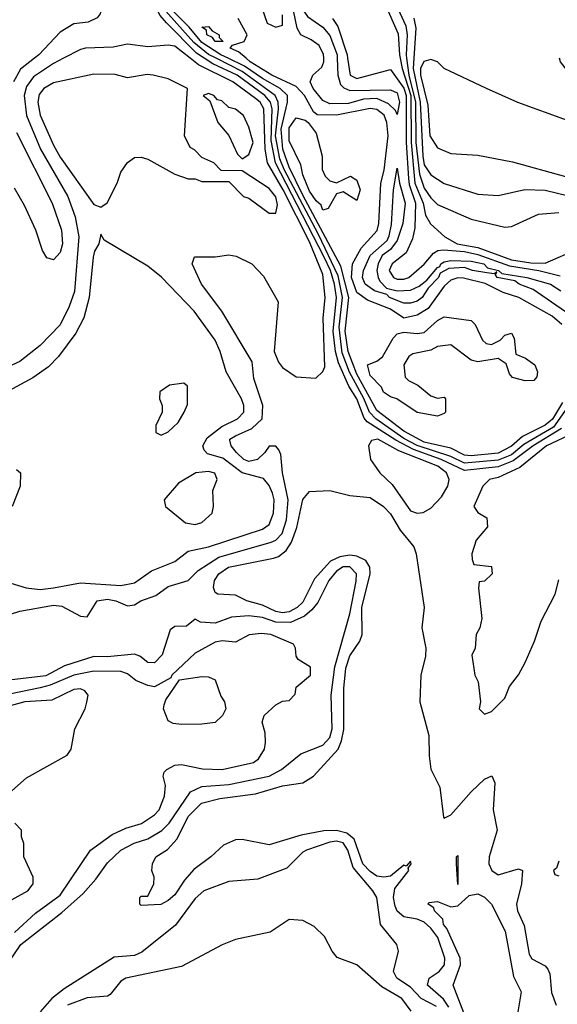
# Model space of a CAD drawing. Header units: inches. Extents: x 2380053 to 2584298, y 380219 to 546618.
# Tile 507 of 656: x 2487589 to 2489186, y 487193 to 490115. Entities that reach past the tile are written whole.
import ezdxf

# ---------------------------------------------------------------- set-up
doc = ezdxf.new("R2010")
doc.units = ezdxf.units.IN
doc.header["$MEASUREMENT"] = 0
doc.layers.add('C4488', color=7, linetype='Continuous')
doc.layers.add('C4489', color=7, linetype='Continuous')

msp = doc.modelspace()

# ---------------------------------------------------------------- linework, layer by layer
at = {"layer": 'C4488', "color": 2}
for points, elevation in [([(2487719.3, 490000), (2487690, 489984.8), (2487630, 489945.4), (2487610, 489916.2), (2487602.9, 489890), (2487610.1, 489830.1), (2487651.3, 489730), (2487732.8, 489590), (2487754.4, 489530), (2487765.4, 489470), (2487751.9, 489308.1), (2487736.5, 489263.5), (2487710, 489209.6), (2487650, 489147.8), (2487590, 489100.4), (2487430, 489026.9)], 22), ([(2487537.7, 488342.3), (2487590, 488359.5), (2487690, 488377.4), (2487714.1, 488374.1), (2487770, 488344.9), (2487790, 488342.8), (2487819, 488390), (2487850, 488394.9), (2487874.8, 488390), (2487910, 488374.9), (2487930, 488378), (2487949.2, 488390), (2487993.8, 488406.2), (2488030, 488432.7), (2488089.6, 488450.4), (2488119.7, 488480.2), (2488180.6, 488519.4), (2488336.2, 488563.8), (2488350, 488570.2), (2488368.6, 488590), (2488381.5, 488630), (2488386.3, 488690), (2488369.7, 488770), (2488364.8, 488824.8), (2488358.4, 488838.4), (2488350, 488849), (2488330, 488849), (2488317.3, 488830), (2488295.5, 488810), (2488270, 488803.5), (2488254.5, 488810), (2488233.3, 488830), (2488217, 488850), (2488213.6, 488866.4), (2488213.2, 488870), (2488230, 488879.3), (2488278.7, 488901.3), (2488309.7, 488930.3), (2488311.6, 488970), (2488284.5, 489050), (2488279.6, 489099.6), (2488189.7, 489249.7), (2488129.4, 489330), (2488102, 489390), (2488108.9, 489411.1), (2488170, 489410.8), (2488210, 489417.3), (2488232.5, 489412.5), (2488278.8, 489390), (2488313.8, 489353.8), (2488357, 489277), (2488344.9, 489130), (2488358, 489098), (2488370, 489082.8), (2488410, 489054.8), (2488468.7, 489051.3), (2488489.1, 489070.9), (2488495.1, 489084.9), (2488490.8, 489229.2), (2488496.9, 489290), (2488490, 489359), (2488450, 489455.1), (2488372.2, 489610), (2488325.3, 489690), (2488318.7, 489730), (2488314.3, 489850), (2488303.1, 489870), (2488290, 489881.2), (2488222.6, 489930), (2488120.3, 489980.3), (2488095.4, 490000)], 22), ([(2487633.1, 490000), (2487591.9, 489968.1), (2487571.4, 489930)], 18), ([(2489198, 488902), (2489114.5, 488850), (2489054.9, 488805.1), (2489010, 488788.1), (2488910, 488776.4), (2488840.4, 488810), (2488759, 488839), (2488706.7, 488866.7), (2488621.5, 488921.5), (2488611.8, 488931.8), (2488590.4, 488990), (2488567.1, 489027.1), (2488536.4, 489096.5), (2488527.5, 489130), (2488520.1, 489190), (2488529.9, 489290), (2488523.9, 489330), (2488512, 489370), (2488493.2, 489410), (2488348.8, 489690), (2488335.8, 489755.8), (2488339.2, 489850), (2488334.5, 489870), (2488317.8, 489890), (2488234.8, 489950), (2488163.2, 489983.2), (2488137.6, 490000)], 18), ([(2489265.2, 489034.8), (2489174.2, 488905.8), (2489086.3, 488853.7), (2489050, 488823.4), (2489010, 488807.1), (2488910, 488798.6), (2488870, 488818.8), (2488770, 488850.8), (2488730, 488871.5), (2488646.8, 488930), (2488628.1, 488950), (2488611, 488991), (2488568.6, 489068.6), (2488546.5, 489126.5), (2488537.9, 489202.1), (2488547.7, 489290), (2488535, 489355), (2488476.8, 489476.8), (2488374.5, 489670), (2488361.9, 489701.9), (2488349.2, 489770), (2488358.1, 489850), (2488357.3, 489870), (2488348.4, 489890), (2488250, 489960.9), (2488172.5, 490000)], 14), ([(2489200.9, 488979.1), (2489171, 488929), (2489150, 488911.4), (2489082.7, 488877.3), (2489050, 488849.1), (2489010, 488828.3), (2488930, 488820.2), (2488910, 488822.3), (2488870, 488843), (2488790, 488861.2), (2488730, 488894), (2488650, 488954.8), (2488590, 489062.8), (2488564.9, 489130), (2488556, 489190), (2488567, 489290), (2488543.1, 489383.1), (2488430, 489593.8), (2488390, 489677.3), (2488371.1, 489730), (2488365.8, 489790), (2488384.8, 489870), (2488384.2, 489890), (2488363.1, 489910), (2488310, 489939.9), (2488256.9, 489976.9), (2488208, 490000)], 10), ([(2489199.6, 489210), (2489170, 489234.8), (2489071.8, 489290), (2489025, 489305), (2488971.5, 489331.5), (2488907.6, 489347.6), (2488890, 489349), (2488870, 489341.8), (2488850, 489323.5), (2488802.6, 489257.4), (2488770, 489237.6), (2488730, 489229.2), (2488690, 489255.7), (2488621.9, 489281.9), (2488590, 489305.4), (2488575, 489350), (2488577.2, 489390), (2488603.2, 489436.8), (2488651, 489489), (2488655.9, 489510), (2488661.5, 489630), (2488671.4, 489668.6), (2488683.4, 489770), (2488679.9, 489810), (2488671.3, 489831.3), (2488650, 489848.2), (2488630, 489851.2), (2488530, 489831.3), (2488472.3, 489832.3), (2488461.4, 489841.5), (2488434.6, 489890), (2488410, 489916.1), (2488338, 489950), (2488273.5, 489990), (2488261.6, 490000)], 6), ([(2488532, 490000), (2488533.8, 489950), (2488542, 489922), (2488552.1, 489912.1), (2488570, 489904.6), (2488690, 489907), (2488710, 489897.4), (2488716.9, 489870), (2488710, 489833.2), (2488705.2, 489845.2), (2488684.8, 489864.8), (2488650, 489880.4), (2488610, 489879.1), (2488565.6, 489865.6), (2488510, 489865), (2488490, 489875.1), (2488461.1, 489910), (2488451.6, 489930), (2488459.5, 489950), (2488486.6, 489973.4), (2488492.8, 489990), (2488492, 490000)], 2), ([(2488563, 490000), (2488570.3, 489950), (2488590, 489939.7), (2488690, 489967.3), (2488730, 489911.9), (2488737, 489890), (2488737, 489750), (2488743.7, 489643.7), (2488745.7, 489625.7), (2488764.7, 489570), (2488763.1, 489496.9), (2488756, 489464), (2488737.4, 489422.6), (2488695.6, 489390), (2488690, 489379.5), (2488686.7, 489370), (2488699.5, 489350), (2488710, 489344.6), (2488730, 489344.3), (2488745.1, 489350), (2488790.4, 489389.6), (2488818, 489422), (2488830.6, 489429.4), (2488848.2, 489431.8), (2488910, 489426.9), (2488950, 489418.1), (2489044.2, 489384.2), (2489130.6, 489370.6), (2489194.5, 489354.5)], 6), ([(2488719.4, 490000), (2488725.4, 489970), (2488750.6, 489890), (2488752.1, 489750), (2488762.7, 489630), (2488787.3, 489570), (2488794.7, 489534.7), (2488809.1, 489509.1), (2488852.2, 489470), (2488888, 489450), (2488950, 489439), (2489050, 489402), (2489106.7, 489393.3), (2489150, 489392.2), (2489250, 489435.3)], 10), ([(2488738.2, 490000), (2488745.3, 489950), (2488764.5, 489870), (2488765.4, 489750), (2488776.6, 489656.6), (2488790, 489615.2), (2488810, 489585.7), (2488830, 489566), (2488930, 489523), (2489030, 489498.8), (2489050, 489501), (2489130, 489537.1), (2489190, 489542.6)], 14), ([(2488759.8, 490000), (2488758, 489970), (2488778.2, 489870), (2488786, 489710), (2488790, 489684.4), (2488810, 489654), (2488850, 489628.2), (2488950, 489597.1), (2489010, 489593), (2489089.6, 489610.4), (2489150, 489608.7), (2489422.5, 489542.5), (2489550, 489525.3), (2489574.5, 489530), (2489578.3, 489550), (2489570, 489584.5), (2489550.7, 489630), (2489536.8, 489650), (2489430, 489761.3), (2489296.2, 489876.2), (2489250, 489933.2), (2489218.6, 489958.6), (2489195.3, 489990), (2489192, 490000)], 18), ([(2487580.2, 489780.2), (2487685.5, 489570), (2487714, 489490), (2487716.4, 489450), (2487710, 489424), (2487690, 489402), (2487670, 489408), (2487657.2, 489430), (2487637, 489490), (2487603.5, 489563.5), (2487574.3, 489614.3)], 18), ([(2489210, 489247.6), (2489114.3, 489314.3), (2489072.7, 489330), (2489059.4, 489339.4), (2489007, 489350), (2489002, 489358), (2489006, 489366), (2488999.3, 489360.7), (2488976.7, 489363.3), (2488934, 489370), (2488910, 489379.1), (2488863.6, 489376.4), (2488838, 489362), (2488832.9, 489350), (2488802, 489318), (2488784.9, 489290), (2488770, 489279.1), (2488750, 489273), (2488730, 489273), (2488687, 489290), (2488679.1, 489299.1), (2488642.9, 489310), (2488615.6, 489330), (2488607.7, 489350), (2488609.8, 489370), (2488630, 489414.6), (2488680.1, 489459.9), (2488686.6, 489473.4), (2488693.3, 489506.7), (2488699.1, 489610), (2488710, 489674), (2488716.9, 489630), (2488734.2, 489570), (2488726.7, 489510), (2488710, 489459.3), (2488690, 489432.7), (2488665.5, 489414.5), (2488653.4, 489390), (2488650.2, 489370), (2488653.6, 489350), (2488658.5, 489338.5), (2488678.3, 489318.3), (2488710, 489310.2), (2488750, 489312.3), (2488776, 489324), (2488798, 489342), (2488830, 489379.3), (2488837.4, 489382.6), (2488839.6, 489390), (2488850, 489396.1), (2488870, 489399.6), (2488930, 489398), (2488967.7, 489390), (2488978.6, 489378.5), (2489010.7, 489370), (2489021.1, 489361.1), (2489094.8, 489350), (2489165.5, 489330), (2489196.5, 489310)], 2), ([(2487550, 488446.8), (2487608.8, 488428.8), (2487650, 488423.6), (2487690, 488429), (2487770, 488443.2), (2487890, 488435.3), (2487930, 488443.7), (2487980.8, 488479.2), (2488050, 488507), (2488090, 488537.6), (2488150, 488550.3), (2488310, 488602.6), (2488330, 488616.3), (2488343.5, 488650), (2488345.4, 488690), (2488340.5, 488710), (2488330, 488732.7), (2488313.4, 488753.4), (2488250, 488769.7), (2488193.1, 488813.1), (2488146.8, 488826.8), (2488137.5, 488837.5), (2488133.7, 488850), (2488146.1, 488873.9), (2488190, 488907.2), (2488236.2, 488930), (2488255.4, 488950), (2488255.1, 488970), (2488248.2, 488990), (2488202.4, 489070), (2488185.1, 489130), (2488170, 489163.7), (2488107.6, 489250), (2488010.9, 489350.9), (2487970, 489382.9), (2487840.2, 489460.2), (2487830, 489478), (2487824.9, 489450), (2487811.9, 489428.1), (2487807.4, 489410), (2487795.6, 489290), (2487779.5, 489230), (2487755.9, 489184.1), (2487704.4, 489115.6), (2487675.3, 489084.7), (2487628.5, 489051.5), (2487450, 488956)], 26), ([(2489219, 488881), (2489153.4, 488850), (2489074.2, 488785.8), (2489010, 488756.4), (2488984.7, 488750), (2488964.7, 488730), (2488938, 488670), (2488950, 488652), (2488976, 488636), (2488978, 488610), (2488944.7, 488570), (2488932, 488530), (2488932.7, 488512.7), (2488938, 488498), (2488990, 488492), (2488992, 488470), (2488970, 488448), (2488954, 488446), (2488952, 488428), (2488962, 488338), (2488956, 488310), (2488944.7, 488290), (2488942, 488250), (2488931.6, 488228.4), (2488940.7, 488170), (2488951, 488150), (2488958, 488090), (2488954, 488070), (2488970, 488054), (2488990, 488062), (2489030, 488101), (2489043.9, 488136.1), (2489070, 488170.8), (2489090, 488207.3), (2489118, 488270), (2489138, 488330), (2489179.3, 488410), (2489190, 488452)], 22), ([(2487579.6, 488779.6), (2487592, 488770), (2487591, 488730), (2487566.8, 488670)], 26), ([(2488863.9, 487183.9), (2488847.7, 487207.7), (2488800.5, 487250), (2488805.6, 487270), (2488835.1, 487290), (2488850.8, 487310), (2488851.6, 487330), (2488830.9, 487390.9), (2488810, 487418.7), (2488790, 487436.1), (2488770, 487445.6), (2488730, 487452.8), (2488710, 487469.6), (2488703.9, 487483.9), (2488699.3, 487510), (2488703.1, 487536.9), (2488745.2, 487590), (2488743.1, 487596.9), (2488752, 487610), (2488750, 487618), (2488736.9, 487603.1), (2488730, 487605.2), (2488690, 487573.3), (2488670.4, 487569.7), (2488650, 487573.3), (2488630, 487586.8), (2488608.3, 487610), (2488582.7, 487682.7), (2488560.4, 487700.4), (2488530, 487708.4), (2488492.6, 487707.4), (2488425.4, 487694.6), (2488330, 487666.3), (2488250, 487682), (2488230, 487680.7), (2488194.6, 487665.4), (2488157.3, 487630), (2488106.7, 487593.3), (2488078.4, 487561.6), (2488050, 487517.2), (2488030, 487501.2), (2488008.7, 487488.7), (2487950, 487486), (2487946, 487490), (2487946, 487510), (2487950, 487514), (2487970, 487514), (2487988, 487550), (2487988.7, 487570), (2487982, 487590), (2487984, 487610), (2487994, 487630), (2488027.9, 487652.1), (2488056.6, 487683.4), (2488090, 487750.4), (2488129.6, 487790), (2488183.9, 487803.9), (2488290, 487816.9), (2488370, 487841.3), (2488430, 487850.3), (2488461.6, 487870), (2488535, 487950), (2488545.2, 487974.8), (2488551.5, 488008.5), (2488551.6, 488130), (2488557.8, 488190), (2488570, 488226.4), (2488599.7, 488270), (2488606.6, 488290), (2488605.4, 488370), (2488629.8, 488470), (2488628.7, 488490), (2488617.4, 488510), (2488590, 488523.1), (2488570, 488525.7), (2488539.6, 488520.4), (2488512.5, 488507.5), (2488464.8, 488455.2), (2488430, 488385.7), (2488413.1, 488370), (2488390, 488357.6), (2488370, 488354.5), (2488350, 488358.7), (2488310, 488377.7), (2488264, 488390), (2488230, 488407.3), (2488178, 488410), (2488170, 488415.3), (2488164.5, 488430), (2488167.6, 488450), (2488180.7, 488470), (2488209.3, 488490), (2488343.5, 488516.5), (2488358.3, 488521.7), (2488380.6, 488539.4), (2488396, 488564), (2488412.5, 488607.5), (2488430, 488691.3), (2488450, 488714.8), (2488510, 488718), (2488570, 488703.1), (2488630, 488697.1), (2488670, 488670.4), (2488690, 488648.2), (2488719.4, 488599.4), (2488759.3, 488550), (2488766.7, 488530), (2488790.4, 488370), (2488783.7, 488310), (2488794.9, 488250), (2488794.2, 488225.8), (2488780.5, 488170), (2488778, 488090), (2488804, 487990), (2488804.9, 487930), (2488810.5, 487890.5), (2488837, 487837), (2488848, 487748), (2488850, 487744.7), (2488870, 487754.8), (2488930, 487823), (2488970, 487860.7), (2488991.1, 487871.1), (2489000.7, 487850), (2488995.5, 487770), (2489006.8, 487710), (2488983, 487630), (2488982, 487610), (2488991, 487590), (2489010, 487577.3), (2489070, 487594.8), (2489082, 487590), (2489079.5, 487550), (2489064.2, 487490), (2489067.2, 487470), (2489087, 487427), (2489101.8, 487341.8), (2489110, 487327.3), (2489150, 487306.8), (2489157.3, 487297.3), (2489163.4, 487283.4), (2489168.3, 487228.3), (2489182.8, 487190)], 18), ([(2487551, 487309), (2487592.6, 487370), (2487714.3, 487465.7), (2487778, 487522), (2487815.6, 487564.4), (2487850, 487612.4), (2487889.6, 487650), (2487929, 487671), (2487970, 487684), (2488011.3, 487708.7), (2488033.1, 487730), (2488097.1, 487822.9), (2488130, 487839.6), (2488210, 487844.7), (2488329.8, 487870.2), (2488366.6, 487890), (2488423.8, 487936.2), (2488490, 487961.3), (2488510, 487984.9), (2488517.2, 488010), (2488514, 488110), (2488525.5, 488194.5), (2488570, 488352), (2488588.2, 488448.2), (2488589.7, 488470), (2488570, 488490.7), (2488550, 488490.7), (2488530, 488478.5), (2488507.6, 488450), (2488474.7, 488385.3), (2488456.4, 488363.6), (2488435.2, 488344.8), (2488394, 488326), (2488350, 488326.6), (2488310, 488340.7), (2488270, 488345.8), (2488218, 488342), (2488170, 488324.2), (2488126.6, 488326.6), (2488110, 488335.3), (2488084.7, 488315.3), (2488050, 488314), (2488036, 488304), (2488012, 488230), (2487990, 488206.3), (2487970, 488207.6), (2487946.2, 488226.2), (2487930, 488231.8), (2487850, 488223.9), (2487810, 488224.8), (2487722.9, 488197.1), (2487667.4, 488167.4), (2487490, 488146.6)], 22), ([(2487574.4, 487405.6), (2487636.6, 487463.4), (2487710, 487516.4), (2487799.3, 487650), (2487863.7, 487696.3), (2487904.7, 487715.2), (2487950.8, 487729.2), (2487990, 487754.9), (2488003.6, 487770), (2488019.6, 487810), (2488022, 487842), (2488015.3, 487870), (2488018, 487882), (2488026, 487890), (2488050, 487902.8), (2488070, 487904), (2488131.8, 487891.8), (2488190.9, 487889.1), (2488284, 487910), (2488298.8, 487921.2), (2488316.2, 487950), (2488319.5, 487970), (2488318, 487998), (2488309, 488030), (2488315.3, 488050), (2488350, 488081), (2488370, 488092), (2488390, 488094), (2488407.3, 488112.7), (2488410, 488134), (2488452.7, 488170), (2488452.9, 488192.9), (2488416.4, 488216.4), (2488410, 488226), (2488408.7, 488250), (2488402, 488262), (2488335.3, 488290), (2488306.6, 488293.4), (2488270.4, 488289.6), (2488230, 488267.3), (2488191, 488271), (2488170, 488267.8), (2488110, 488234.5), (2488041, 488170), (2488038, 488162), (2487990, 488135.1), (2487970, 488138.4), (2487933.9, 488153.9), (2487910, 488173.3), (2487890, 488180.5), (2487810, 488181.4), (2487750, 488169.8), (2487680.1, 488139.9), (2487650, 488131.9), (2487530, 488107.6)], 26), ([(2487548.7, 487810), (2487610, 487864.7), (2487730, 487932), (2487742, 487950), (2487752.7, 488010), (2487783.7, 488070), (2487789.1, 488089.1), (2487792.3, 488110), (2487783.2, 488123.2), (2487770, 488129.3), (2487750, 488127), (2487684.4, 488095.6), (2487604.7, 488090), (2487561.6, 488078.4)], 30), ([(2487547.3, 487492.7), (2487614, 487530), (2487629.2, 487550), (2487629.3, 487570), (2487602, 487630), (2487602, 487670), (2487595.3, 487690), (2487595.3, 487710), (2487575.3, 487730)], 30), ([(2488826.6, 487186.6), (2488781.3, 487210), (2488750, 487244), (2488709.6, 487270), (2488699.5, 487290), (2488714, 487350), (2488709.2, 487370), (2488660.7, 487430), (2488649.5, 487510), (2488637.6, 487530), (2488579.1, 487599.1), (2488564.1, 487650), (2488550, 487672.3), (2488530, 487676.8), (2488510, 487673.6), (2488441, 487650), (2488430, 487644.5), (2488382.9, 487597.1), (2488296.1, 487563.9), (2488210, 487557.2), (2488136, 487530), (2488110, 487507), (2488052.2, 487427.8), (2487952.1, 487348), (2487930, 487337.7), (2487870, 487333), (2487721.2, 487238.8), (2487684.6, 487210), (2487650.3, 487170)], 22), ([(2489190, 487618), (2489183.6, 487596.4), (2489174, 487590), (2489178, 487578), (2489190, 487574)], 22), ([(2488907.7, 487167.7), (2488876.2, 487250), (2488898.4, 487310), (2488897, 487330), (2488857.7, 487417.7), (2488848, 487430), (2488845.4, 487445.4), (2488821.2, 487470), (2488818.6, 487478.6), (2488802, 487490), (2488804.7, 487495.3), (2488830, 487498), (2488870, 487482), (2488890, 487484.7), (2488924, 487516), (2488950, 487521), (2488970, 487510.6), (2488990.6, 487490), (2489030.4, 487410), (2489055.6, 487275.6), (2489078.4, 487230), (2489068.4, 487170)], 14), ([(2488752.2, 487172.3), (2488724.5, 487210), (2488664.7, 487244.7), (2488590, 487309.5), (2488532, 487332), (2488517.2, 487350), (2488494, 487394), (2488464.1, 487424.1), (2488430, 487441.2), (2488390, 487444), (2488332.8, 487407.2), (2488230, 487385.2), (2488190.6, 487369.4), (2488070, 487305.2), (2487904.7, 487270), (2487890, 487261.2), (2487858.5, 487221.5), (2487850, 487217.2), (2487790, 487212), (2487731.3, 487190)], 26)]:
    msp.add_lwpolyline(points, dxfattribs=dict(at, elevation=elevation))
for points, elevation in [([(2488810, 489996.9), (2488789.4, 489990.6), (2488779.7, 489970), (2488779.8, 489950), (2488801.1, 489861.1), (2488807.3, 489770), (2488830, 489734), (2488870, 489717.3), (2488950, 489713), (2489053, 489693), (2489210, 489648.9), (2489261, 489630), (2489342, 489610), (2489430, 489596), (2489444, 489610), (2489442.7, 489630), (2489430, 489654), (2489397.2, 489690), (2489309.3, 489770), (2489215.6, 489815.6), (2489068.5, 489868.5), (2488975.3, 489910), (2488850, 489969.5), (2488829.7, 489989.7)], 22), ([(2487810, 489952.7), (2487690, 489927.6), (2487661.6, 489910), (2487647.5, 489892.5), (2487643.6, 489870), (2487650, 489831), (2487690, 489742), (2487710, 489706.4), (2487810, 489566), (2487830, 489558), (2487849.1, 489570.9), (2487879, 489630), (2487890, 489662), (2487909.4, 489690.6), (2487930, 489706), (2487950, 489706.8), (2487970, 489701), (2488050, 489656), (2488090, 489642), (2488110, 489642), (2488130, 489634), (2488210, 489634), (2488254, 489590), (2488270, 489584.7), (2488330, 489540.7), (2488350, 489541), (2488354.7, 489565.3), (2488350, 489588.7), (2488330, 489614), (2488250, 489666), (2488187.3, 489667.3), (2488166, 489690), (2488130, 489706), (2488108.4, 489728.4), (2488095.3, 489735.3), (2488079, 489770), (2488088, 489910), (2488030, 489939), (2487986, 489950), (2487967.9, 489952.1), (2487910, 489942), (2487872.5, 489952.5)], 26), ([(2488150, 489895.3), (2488134, 489890), (2488154, 489874), (2488178, 489810), (2488210.9, 489770.9), (2488236, 489716), (2488250, 489702), (2488270, 489714.8), (2488282.9, 489750), (2488270, 489795.3), (2488254, 489830), (2488230, 489848.7), (2488210, 489854), (2488190, 489874), (2488176.4, 489876.4), (2488166, 489890)], 26), ([(2488530, 489631), (2488572, 489650), (2488590, 489638), (2488600.7, 489610), (2488590, 489578), (2488550, 489604), (2488530, 489598), (2488505.4, 489554.6), (2488490, 489549.4), (2488484.4, 489564.4), (2488470, 489577), (2488450, 489606), (2488430, 489654), (2488423.8, 489683.8), (2488390, 489755.3), (2488390, 489794), (2488410, 489823), (2488436.7, 489816.7), (2488446, 489810), (2488470, 489778), (2488487.3, 489710), (2488487.3, 489670), (2488496, 489650), (2488510, 489636)], 6), ([(2488990, 489150.7), (2489015.9, 489164.1), (2489030, 489178.8), (2489050, 489184.7), (2489057.3, 489170), (2489062.5, 489122.5), (2489091.3, 489110), (2489118.8, 489090), (2489126.8, 489070), (2489125.4, 489054.6), (2489116, 489044), (2489090, 489042.7), (2489052.9, 489052.9), (2489043.7, 489063.7), (2489033.6, 489093.6), (2489010, 489109.2), (2488950, 489099.5), (2488930, 489104.5), (2488870, 489149.4), (2488830, 489144.5), (2488810, 489134), (2488756.7, 489123.3), (2488744.7, 489115.3), (2488730.5, 489090), (2488733.7, 489053.7), (2488743.8, 489043.8), (2488771.3, 489030), (2488810, 488998), (2488830, 488992), (2488850, 488994), (2488854, 488990), (2488854, 488950), (2488850, 488946), (2488830, 488938), (2488770, 488949), (2488709.2, 488989.2), (2488690, 488995.3), (2488670, 489009), (2488663.7, 489023.7), (2488630, 489059), (2488622, 489090), (2488650, 489101), (2488666.3, 489113.7), (2488698, 489170), (2488710, 489182), (2488730, 489187.7), (2488770, 489183), (2488790, 489186), (2488830, 489222), (2488850, 489232.4), (2488930, 489222), (2488942, 489210), (2488963.4, 489163.4), (2488974, 489154)], 6), ([(2488076.4, 489036.4), (2488034, 489030), (2488006, 489010), (2488004.7, 488990), (2488012, 488970), (2488012, 488950), (2487994, 488910), (2487994, 488890), (2488010, 488882), (2488030, 488892), (2488060.4, 488919.6), (2488078, 488950), (2488087.3, 488972.7), (2488088, 489010), (2488087.3, 489027.3)], 30), ([(2488652.7, 488870), (2488633.7, 488866.3), (2488624.9, 488850), (2488630.7, 488810), (2488659.1, 488770), (2488694.9, 488734.9), (2488750, 488657.1), (2488770, 488650.4), (2488787.7, 488652.3), (2488810, 488665.5), (2488841.6, 488698.4), (2488860.9, 488730), (2488865.1, 488750), (2488856.3, 488770), (2488831.1, 488790), (2488715.4, 488835.4)], 22), ([(2488150, 488773.6), (2488112, 488770), (2488060.5, 488739.5), (2488018, 488690), (2488022, 488670), (2488081.7, 488621.7), (2488110, 488617.1), (2488130, 488623), (2488160.9, 488650), (2488164.5, 488670), (2488162.9, 488717.1), (2488176, 488750), (2488169.1, 488769.1)], 30), ([(2488070, 488022.9), (2488045.6, 488025.6), (2488030, 488034), (2488016, 488070), (2488018.6, 488081.4), (2488023.7, 488096.3), (2488064, 488156), (2488130, 488166), (2488150, 488164.7), (2488170, 488156), (2488186.8, 488106.8), (2488198, 488090), (2488202, 488070), (2488192, 488050), (2488170, 488029.3), (2488130, 488023.7)], 26), ([(2488890, 487548), (2488886, 487610), (2488886, 487630), (2488890, 487634)], 14)]:
    msp.add_lwpolyline(points, close=True, dxfattribs=dict(at, elevation=elevation))
at = {"layer": 'C4489', "color": 2}
for points, elevation in [([(2488137.6, 490000), (2488114.9, 490014.9), (2488025, 490105), (2488006.7, 490126.7), (2487992.9, 490152.9), (2487979.3, 490250), (2487970.8, 490270), (2487950, 490276.2), (2487870, 490230.9), (2487850.3, 490210), (2487839.6, 490190), (2487828.2, 490131.8), (2487819.9, 490120.1), (2487792.8, 490107.2), (2487750, 490102.7), (2487710, 490077.2), (2487646, 490010), (2487633.1, 490000)], 18), ([(2488492, 490000), (2488491.1, 490011.1), (2488478.2, 490038.2), (2488455.2, 490055.2), (2488424, 490070), (2488413.7, 490090), (2488402.2, 490142.2), (2488390, 490158.4), (2488378.7, 490190), (2488376.4, 490210), (2488381, 490230), (2488390, 490248), (2488406, 490254), (2488410, 490284.7), (2488414.2, 490274.2), (2488410.9, 490210), (2488419.3, 490159.3), (2488444.1, 490124.1), (2488490, 490092.7), (2488510, 490067.7), (2488531.7, 490010), (2488532, 490000)], 2), ([(2488665.5, 490250), (2488736, 490096), (2488739.5, 490070), (2488736.8, 490010), (2488738.2, 490000)], 14), ([(2488661.5, 490190), (2488712.9, 490072.9), (2488717.4, 490010), (2488719.4, 490000)], 10), ([(2488172.5, 490000), (2488150, 490011.4), (2488106.7, 490046.7), (2488014.3, 490150)], 14), ([(2488208, 490000), (2488186.8, 490010), (2488130, 490046.6), (2488092.7, 490092.7), (2488035, 490150)], 10), ([(2488308, 490150), (2488324, 490104), (2488350, 490092.2), (2488370, 490098.8), (2488370, 490128.7)], 6), ([(2488261.6, 490000), (2488239, 490019), (2488214, 490030), (2488220.9, 490039.1), (2488256, 490050), (2488265.1, 490070), (2488238.4, 490118.4)], 6), ([(2488518.5, 490118.5), (2488534.4, 490094.4), (2488561.6, 490010), (2488563, 490000)], 6), ([(2488759.4, 490119.4), (2488765.3, 490090), (2488759.8, 490000)], 18), ([(2488095.4, 490000), (2488050, 490035.8), (2488030, 490039.5), (2487970, 490034.5), (2487910, 490041.6), (2487867.3, 490032.7), (2487784.7, 490030), (2487770, 490026.3), (2487719.3, 490000)], 22)]:
    msp.add_lwpolyline(points, dxfattribs=dict(at, elevation=elevation))
at = {"layer": 'C4489', "color": 2, "elevation": 6}
msp.add_lwpolyline([(2488190, 490049.6), (2488169.6, 490050), (2488161.6, 490061.6), (2488145.4, 490070), (2488143.7, 490083.7), (2488130, 490092), (2488150, 490094), (2488161.4, 490081.4), (2488182, 490070), (2488181.4, 490061.4), (2488194, 490050)], close=True, dxfattribs=at)

doc.saveas('drawing.dxf')
